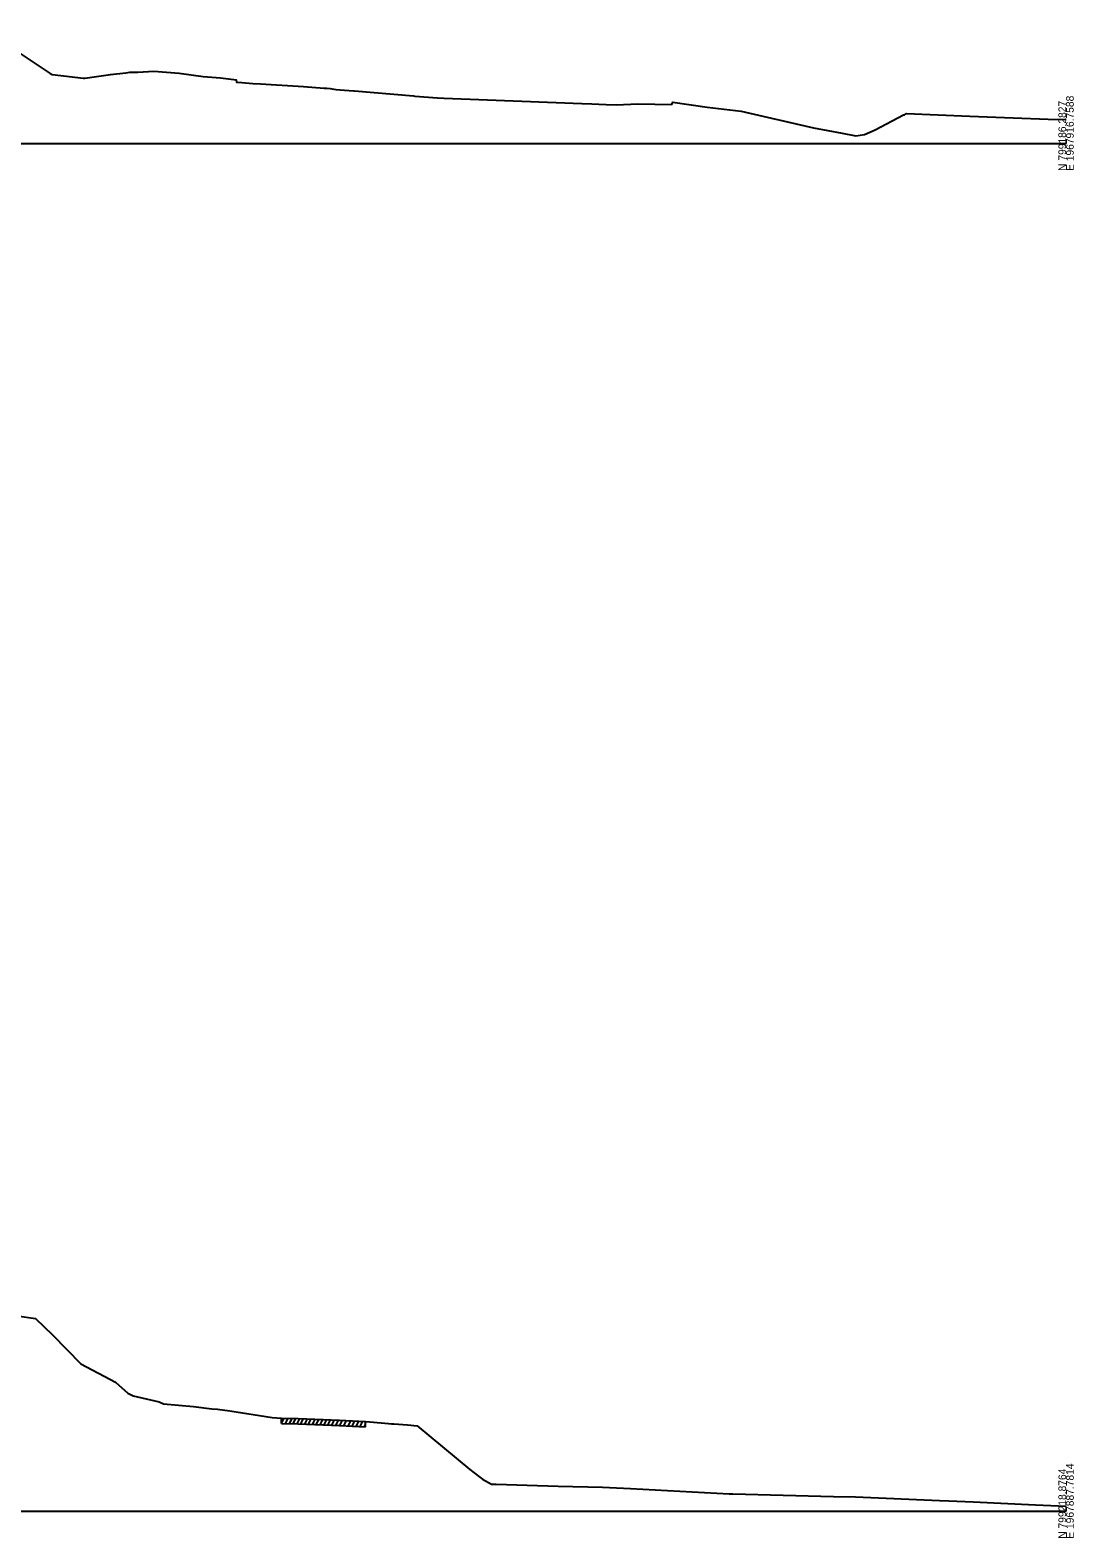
# Model space of a CAD drawing. Extents: x 1017 to 19997, y -1947 to 50737.
# Drawn here: x 14821 to 15203, y 18490 to 19041 of the extents above; entities that cross this region are included whole.
import ezdxf

# ---------------------------------------------------------------- set-up
doc = ezdxf.new("R2010")
doc.units = 0
for name, color, linetype in [('RD_GPK_XS_Cell', 7, 'Continuous'), ('RD_XS_ExGround', 7, 'Continuous'), ('RD_XS_ExPaveRet', 7, 'Continuous')]:
    doc.layers.add(name, color=color, linetype=linetype)

msp = doc.modelspace()

# ---------------------------------------------------------------- linework, layer by layer
at = {"layer": 'RD_GPK_XS_Cell'}
for p, q in [((14600, 19000), (15200, 19000)), ((14600, 18500), (15200, 18500))]:
    msp.add_line(p, q, dxfattribs=at)
at = {"layer": 'RD_XS_ExGround'}
for points in [[(14804.5, 19041.45), (14828.39, 19025.61), (14829.15, 19025.21), (14840.63, 19023.88), (14841.04, 19023.93), (14850.53, 19025.24), (14856.15, 19025.9), (14857.61, 19026.09), (14860.53, 19026.12), (14866.3, 19026.44), (14875.63, 19025.73), (14884.39, 19024.57), (14890.7, 19023.99), (14895.56, 19023.41), (14896.47, 19023.29), (14896.57, 19022.39), (14898.56, 19022.26), (14902.52, 19022), (14905.39, 19021.8), (14921.07, 19020.85), (14928.68, 19020.28), (14929.6, 19020.21), (14930.79, 19020.09), (14932.12, 19019.93), (14932.98, 19019.81), (14934.52, 19019.66), (14936.07, 19019.51), (14939.44, 19019.31), (14939.75, 19019.27), (14961.3, 19017.43), (14961.83, 19017.37), (14970.14, 19016.76), (14972.43, 19016.65), (14988.38, 19015.94), (15022.82, 19014.65), (15026.55, 19014.52), (15029.05, 19014.44), (15031.72, 19014.31), (15035.56, 19014.18), (15043.33, 19014.46), (15055.76, 19014.23), (15056.19, 19015.12), (15068.74, 19013.33), (15081.18, 19011.84), (15107.62, 19005.69), (15118.09, 19003.8), (15123.07, 19002.88), (15126.23, 19003.27), (15130.13, 19005.07), (15140.54, 19010.46), (15140.93, 19010.54), (15141.59, 19010.93), (15164.76, 19010.04), (15180.61, 19009.45), (15193.41, 19008.87), (15200, 19008.79)], [(14816.35, 18571.51), (14823.04, 18570.43), (14829.24, 18564.5), (14839.67, 18553.9), (14852.28, 18547.19), (14856.87, 18543.21), (14858.76, 18542.19), (14868.26, 18539.97), (14869.88, 18539.3), (14880.81, 18538.35), (14887.51, 18537.51), (14889.66, 18537.33), (14894.11, 18536.76), (14909.6, 18534.31), (14913.07, 18534.08), (14919.11, 18533.99), (14928.31, 18533.62), (14934.25, 18533.32), (14943.75, 18532.87), (14945.33, 18532.73), (14952.14, 18532.13), (14953.28, 18532.02), (14954.17, 18531.95), (14959.09, 18531.57), (14962.69, 18531.29), (14981.96, 18515.31), (14985.06, 18512.86), (14986.51, 18511.79), (14989.83, 18509.99), (14991.5, 18509.99), (15014.28, 18509.18), (15030.45, 18508.79), (15035.59, 18508.53), (15040.73, 18508.3), (15076.77, 18506.37), (15077.1, 18506.37), (15078.11, 18506.34), (15114.96, 18505.43), (15123.03, 18505.24), (15153.68, 18503.98), (15157.11, 18503.86), (15166.04, 18503.44), (15188.77, 18502.34), (15200, 18501.94)]]:
    msp.add_lwpolyline(points, dxfattribs=at)
at = {"layer": 'RD_XS_ExPaveRet'}
for p, q in [((14913.07, 18532.08), (14913.07, 18534.08)), ((14913.07, 18532.08), (14914.06, 18534.07)), ((14914.48, 18532.06), (14915.48, 18534.05)), ((14915.9, 18532.04), (14916.89, 18534.02)), ((14917.31, 18532.02), (14918.31, 18534)), ((14918.73, 18532), (14919.71, 18533.97)), ((14920.13, 18531.95), (14921.11, 18533.91)), ((14921.53, 18531.89), (14922.51, 18533.85)), ((14922.94, 18531.84), (14923.92, 18533.8)), ((14924.36, 18531.78), (14925.34, 18533.74)), ((14925.77, 18531.72), (14926.75, 18533.68)), ((14927.18, 18531.66), (14928.16, 18533.62)), ((14928.59, 18531.6), (14929.57, 18533.55)), ((14930, 18531.53), (14930.98, 18533.48)), ((14931.41, 18531.46), (14932.39, 18533.42)), ((14932.89, 18531.39), (14933.87, 18533.34)), ((14934.39, 18531.32), (14935.36, 18533.27)), ((14935.88, 18531.25), (14936.86, 18533.2)), ((14937.37, 18531.18), (14938.35, 18533.13)), ((14938.86, 18531.1), (14939.84, 18533.06)), ((14940.36, 18531.03), (14941.33, 18532.99)), ((14941.85, 18530.96), (14942.83, 18532.92)), ((14943.34, 18530.89), (14943.75, 18531.7)), ((14943.75, 18530.87), (14943.75, 18532.87))]:
    msp.add_line(p, q, dxfattribs=at)
msp.add_lwpolyline([(14913.07, 18532.08), (14919.11, 18531.99), (14928.31, 18531.62), (14934.25, 18531.32), (14943.75, 18530.87)], dxfattribs=at)

# ---------------------------------------------------------------- texts
at = {"layer": 'RD_GPK_XS_Cell'}
for s, p in [('N 799186.2827', (15200, 18990)), ('E 1967916.7588', (15202.8, 18990)), ('N 799218.8764', (15200, 18490)), ('E 1967887.7814', (15202.8, 18490))]:
    msp.add_text(s, height=2.8, rotation=90, dxfattribs=at).set_placement(p)

doc.saveas('drawing.dxf')
